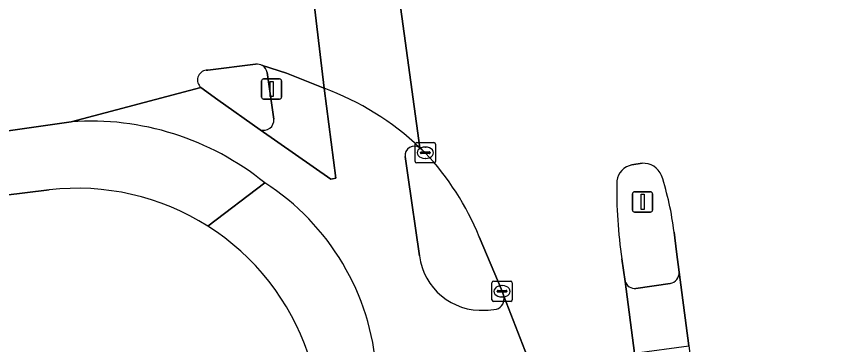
# Model space of a CAD drawing. Extents: x 160554 to 161248, y 385329 to 386506.
# Drawn here: x 161145.43 to 161185.57, y 385714.88 to 385731.11 of the extents above; entities that cross this region are included whole.
import ezdxf

# ---------------------------------------------------------------- set-up
doc = ezdxf.new("R2010")
doc.units = 0
for name, color, linetype in [('IMGEO_Fietspad_gesloten', 7, 'Continuous'), ('IMGEO_Groenvoorziening', 7, 'Continuous'), ('IMGEO_Kolk', 7, 'Continuous'), ('IMGEO_Lichtmast', 7, 'Continuous'), ('IMGEO_Rijbaan_lokaal_gesloten', 7, 'Continuous'), ('IMGEO_Rijbaan_regionaal_gesloten', 7, 'Continuous'), ('IMGEO_Verkeerseiland_gesloten', 7, 'Continuous'), ('IMGEO_Verkeersregelinstallatiepaal', 7, 'Continuous'), ('IMGEO_Voetpad_gesloten', 7, 'Continuous'), ('IMGEO_Voetpad_open', 7, 'Continuous')]:
    doc.layers.add(name, color=color, linetype=linetype)

msp = doc.modelspace()

# ---------------------------------------------------------------- linework, layer by layer
at = {"layer": 'IMGEO_Fietspad_gesloten'}
for points in [[(161160.616, 385727.556), (161161.19, 385723.118), (161160.951, 385723.061), (161157.457, 385725.506), (161155.373, 385726.982), (161154.541, 385727.595), (161148.145, 385725.902)], [(161165.318, 385719.279), (161164.756, 385723.253), (161164.616, 385724.179)], [(161174.214, 385653.907), (161171.154, 385676.424), (161170.527, 385681.898), (161168.318, 385698.275), (161166.689, 385709.614), (161166.212, 385712.985), (161170.873, 385713.726), (161169.485, 385717.287)]]:
    msp.add_lwpolyline(points, dxfattribs=at)
for centre, radius, start, end in [((161155.839, 385714.622), 13.788, 46.4559, 69.7299), ((161149.083, 385712.264), 13.67, 50.9883, 93.9341), ((161165.074, 385724.237), 0.462, 55.171, 187.1989), ((161151.178, 385712.744), 12.051, 4.0671, 57.3036), ((161168.378, 385719.674), 3.086, 187.357, 273.4845), ((161168.94, 385717.161), 0.559, 289.7317, 12.9981), ((161168.481, 385721.643), 5.05, 270.9612, 277.3692)]:
    msp.add_arc(centre, radius, start, end, dxfattribs=at)
at = {"layer": 'IMGEO_Groenvoorziening'}
msp.add_lwpolyline([(161147.059, 385722.533), (161128.206, 385720.222), (161126.919, 385719.912), (161126.713, 385719.758), (161126.224, 385719.145), (161125.602, 385717.829), (161127.611, 385704.206), (161130.563, 385704.6), (161130.373, 385706.021), (161140.397, 385707.34), (161154.867, 385597.365), (161145.041, 385596.072), (161144.923, 385596.974), (161141.874, 385596.574), (161142.167, 385594.329)], dxfattribs=at)
for centre, radius, start, end in [((161148.444, 385710.6), 12.013, 57.6262, 96.6202), ((161148.441, 385710.594), 12.02, 18.6631, 57.6321)]:
    msp.add_arc(centre, radius, start, end, dxfattribs=at)
at = {"layer": 'IMGEO_Kolk'}
for p, q in [((161165.112, 385723.941), (161165.112, 385724.793)), ((161165.187, 385724.867), (161166.039, 385724.867)), ((161166.113, 385724.793), (161166.113, 385723.941)), ((161165.371, 385724.361), (161165.371, 385724.373)), ((161165.809, 385724.324), (161165.411, 385724.324)), ((161165.414, 385724.41), (161165.812, 385724.41)), ((161165.6, 385724.647), (161165.625, 385724.647)), ((161165.855, 385724.373), (161165.855, 385724.361)), ((161165.623, 385724.087), (161165.598, 385724.087)), ((161166.039, 385723.867), (161165.187, 385723.867)), ((161168.899, 385717.099), (161168.899, 385717.951)), ((161168.974, 385718.025), (161169.826, 385718.025)), ((161169.9, 385717.951), (161169.9, 385717.099)), ((161169.158, 385717.519), (161169.158, 385717.531)), ((161169.596, 385717.482), (161169.198, 385717.482)), ((161169.201, 385717.568), (161169.599, 385717.568)), ((161169.387, 385717.805), (161169.412, 385717.805)), ((161169.642, 385717.531), (161169.642, 385717.519)), ((161169.41, 385717.245), (161169.385, 385717.245)), ((161169.826, 385717.025), (161168.974, 385717.025))]:
    msp.add_line(p, q, dxfattribs=at)
for points in [[(161165.112, 385723.941), (161165.112, 385724.793)], [(161165.187, 385724.867), (161166.039, 385724.867)], [(161166.113, 385724.793), (161166.113, 385723.941)], [(161166.039, 385723.867), (161165.187, 385723.867)], [(161168.899, 385717.099), (161168.899, 385717.951)], [(161168.974, 385718.025), (161169.826, 385718.025)], [(161169.9, 385717.951), (161169.9, 385717.099)], [(161169.826, 385717.025), (161168.974, 385717.025)]]:
    msp.add_lwpolyline(points, dxfattribs=at)
for centre, radius, start, end in [((161165.189, 385724.791), 0.0765, 91.552, 178.448), ((161165.189, 385724.791), 0.0765, 91.552, 178.448), ((161166.037, 385724.791), 0.0765, 1.552, 88.448), ((161166.037, 385724.791), 0.0765, 1.552, 88.448), ((161165.411, 385724.37), 0.0403, 85.8775, 175.7526), ((161165.408, 385724.36), 0.0366, 178.938, 274.7102), ((161165.812, 385724.367), 0.043, 264.8664, 352.4533), ((161165.816, 385724.372), 0.0386, 1.7309, 96.639), ((161165.189, 385723.943), 0.0765, 181.552, 268.448), ((161165.189, 385723.943), 0.0765, 181.552, 268.448), ((161166.037, 385723.943), 0.0765, 271.552, 358.448), ((161166.037, 385723.943), 0.0765, 271.552, 358.448), ((161168.976, 385717.949), 0.0765, 91.552, 178.448), ((161168.976, 385717.949), 0.0765, 91.552, 178.448), ((161169.824, 385717.949), 0.0765, 1.552, 88.448), ((161169.824, 385717.949), 0.0765, 1.552, 88.448), ((161169.198, 385717.528), 0.0403, 85.8775, 175.7526), ((161169.195, 385717.518), 0.0366, 178.938, 274.7102), ((161169.599, 385717.525), 0.043, 264.8664, 352.4533), ((161169.603, 385717.53), 0.0386, 1.7309, 96.639), ((161168.976, 385717.101), 0.0765, 181.552, 268.448), ((161168.976, 385717.101), 0.0765, 181.552, 268.448), ((161169.824, 385717.101), 0.0765, 271.552, 358.448), ((161169.824, 385717.101), 0.0765, 271.552, 358.448)]:
    msp.add_arc(centre, radius, start, end, dxfattribs=at)
for centre, major_axis, ratio, start_param, end_param in [((161165.599, 385724.367), (-0.387, 0.002), 0.722429, 4.712389, 7.853982), ((161165.624, 385724.367), (-0.39, 0.002), 0.717154, 1.570796, 4.712389), ((161169.386, 385717.525), (-0.387, 0.002), 0.722429, 4.712389, 7.853982), ((161169.411, 385717.525), (-0.39, 0.002), 0.717154, 1.570796, 4.712389)]:
    msp.add_ellipse(centre, major_axis=major_axis, ratio=ratio, start_param=start_param, end_param=end_param, dxfattribs=at)
at = {"layer": 'IMGEO_Lichtmast'}
for p, q in [((161175.834, 385721.54), (161175.834, 385722.34)), ((161175.834, 385722.34), (161175.834, 385721.54)), ((161175.934, 385722.44), (161176.724, 385722.44)), ((161176.724, 385722.44), (161175.934, 385722.44)), ((161176.824, 385722.34), (161176.824, 385721.54)), ((161176.824, 385721.54), (161176.824, 385722.34)), ((161176.724, 385721.44), (161175.934, 385721.44)), ((161175.934, 385721.44), (161176.724, 385721.44))]:
    msp.add_line(p, q, dxfattribs=at)
msp.add_lwpolyline([(161176.254, 385722.315), (161176.404, 385722.315), (161176.404, 385721.565), (161176.254, 385721.565), (161176.254, 385722.315)], dxfattribs=at)
for centre, start, end in [((161175.934, 385722.34), 90, 180), ((161175.934, 385722.34), 90, 180), ((161176.724, 385722.34), 0, 90), ((161176.724, 385722.34), 360, 90), ((161175.934, 385721.54), 180, 270), ((161175.934, 385721.54), 180, 270), ((161176.724, 385721.54), 270, 0), ((161176.724, 385721.54), 270, 0)]:
    msp.add_arc(centre, 0.1, start, end, dxfattribs=at)
at = {"layer": 'IMGEO_Rijbaan_lokaal_gesloten'}
for points in [[(161157.571, 385728.671), (161158.755, 385728.292), (161160.58, 385727.57), (161160.616, 385727.556), (161159.437, 385737.557)], [(161156.457, 385735.892), (161156.307, 385735.836), (161156.186, 385735.803), (161142.998, 385734.087), (161140.183, 385733.73), (161124.967, 385731.76), (161123.761, 385731.592), (161125.06, 385722.618), (161126.238, 385722.801), (161142.936, 385725.157), (161148.145, 385725.902), (161154.541, 385727.595)], [(161154.801, 385728.445), (161154.883, 385728.455), (161157.238, 385728.743)]]:
    msp.add_lwpolyline(points, dxfattribs=at)
for centre, radius, start, end in [((161157.304, 385728.244), 0.503, 58.0071, 97.5919), ((161154.86, 385727.962), 0.486, 96.9508, 229.0333)]:
    msp.add_arc(centre, radius, start, end, dxfattribs=at)
at = {"layer": 'IMGEO_Rijbaan_regionaal_gesloten'}
for points in [[(161165.338, 385724.616), (161163.064, 385741.209)], [(161163.064, 385741.209), (161165.338, 385724.616), (161165.45, 385724.513), (161165.613, 385724.367)], [(161159.437, 385737.557), (161160.616, 385727.556)], [(161175.806, 385723.768), (161176.306, 385723.852)], [(161177.887, 385720.453), (161177.998, 385719.482), (161178.142, 385718.468), (161178.616, 385714.835), (161179.065, 385711.422), (161181.036, 385696.211), (161183.453, 385677.693)], [(161168.272, 385720.222), (161169.4, 385717.525), (161169.485, 385717.287), (161170.873, 385713.726), (161171.997, 385710.502), (161172.084, 385710.13), (161173.558, 385702.791)], [(161185.566, 385640.113), (161185.454, 385640.942), (161182.43, 385664.407), (161179.46, 385687.32), (161176.736, 385708.191), (161176.453, 385710.302), (161176.342, 385711.076), (161175.927, 385714.469), (161175.471, 385718.017), (161175.308, 385719.121)]]:
    msp.add_lwpolyline(points, dxfattribs=at)
for centre, radius, start, end in [((161155.839, 385714.622), 13.788, 46.4559, 69.7299), ((161155.645, 385715.047), 13.646, 22.2846, 43.0754), ((161175.989, 385722.847), 0.939, 101.2226, 171.9824), ((161176.345, 385722.843), 1.009, 23.5705, 92.2053), ((161163.008, 385718.632), 14.99, 6.9761, 17.9295), ((161198.676, 385722.566), 23.621, 179.0009, 188.3867)]:
    msp.add_arc(centre, radius, start, end, dxfattribs=at)
at = {"layer": 'IMGEO_Verkeerseiland_gesloten'}
for points in [[(161157.238, 385728.743), (161154.883, 385728.455), (161154.801, 385728.445)], [(161158.136, 385726.031), (161157.803, 385728.327)], [(161154.541, 385727.595), (161155.373, 385726.982), (161157.457, 385725.506)], [(161165.613, 385724.367), (161165.45, 385724.513), (161165.338, 385724.616)], [(161164.616, 385724.179), (161164.756, 385723.253), (161165.318, 385719.279)], [(161176.306, 385723.852), (161175.806, 385723.768)], [(161178.142, 385718.468), (161177.998, 385719.482), (161177.887, 385720.453)], [(161169.485, 385717.287), (161169.4, 385717.525), (161168.272, 385720.222)], [(161175.308, 385719.121), (161175.471, 385718.017)], [(161176.006, 385717.667), (161177.694, 385717.915)]]:
    msp.add_lwpolyline(points, dxfattribs=at)
for centre, radius, start, end in [((161157.304, 385728.244), 0.503, 58.0071, 97.5919), ((161154.86, 385727.962), 0.486, 96.9508, 229.0333), ((161157.313, 385728.247), 0.497, 9.308, 58.6849), ((161157.631, 385725.983), 0.507, 249.9724, 5.4497), ((161165.074, 385724.237), 0.462, 55.171, 187.1989), ((161155.645, 385715.047), 13.646, 22.2846, 43.0754), ((161175.989, 385722.847), 0.939, 101.2226, 171.9824), ((161176.345, 385722.843), 1.009, 23.5705, 92.2053), ((161163.008, 385718.632), 14.99, 6.9761, 17.9295), ((161198.676, 385722.566), 23.621, 179.0009, 188.3867), ((161168.378, 385719.674), 3.086, 187.357, 273.4845), ((161177.596, 385718.452), 0.546, 280.3471, 1.6292), ((161175.954, 385718.171), 0.507, 197.7332, 275.8809), ((161168.94, 385717.161), 0.559, 289.7317, 12.9981), ((161168.481, 385721.643), 5.05, 270.9612, 277.3692)]:
    msp.add_arc(centre, radius, start, end, dxfattribs=at)
at = {"layer": 'IMGEO_Verkeersregelinstallatiepaal'}
for p, q in [((161157.53, 385727.118), (161157.53, 385727.918)), ((161157.53, 385727.918), (161157.53, 385727.118)), ((161157.63, 385728.018), (161158.42, 385728.018)), ((161158.42, 385728.018), (161157.63, 385728.018)), ((161158.52, 385727.918), (161158.52, 385727.118)), ((161158.52, 385727.118), (161158.52, 385727.918)), ((161158.42, 385727.018), (161157.63, 385727.018)), ((161157.63, 385727.018), (161158.42, 385727.018))]:
    msp.add_line(p, q, dxfattribs=at)
msp.add_lwpolyline([(161157.95, 385727.893), (161158.1, 385727.893), (161158.1, 385727.143), (161157.95, 385727.143), (161157.95, 385727.893)], dxfattribs=at)
for centre, start, end in [((161157.63, 385727.918), 90, 180), ((161157.63, 385727.918), 90, 180), ((161158.42, 385727.918), 0, 90), ((161158.42, 385727.918), 360, 90), ((161157.63, 385727.118), 180, 270), ((161157.63, 385727.118), 180, 270), ((161158.42, 385727.118), 270, 0), ((161158.42, 385727.118), 270, 0)]:
    msp.add_arc(centre, 0.1, start, end, dxfattribs=at)
at = {"layer": 'IMGEO_Voetpad_gesloten'}
for points in [[(161175.471, 385718.017), (161175.927, 385714.469), (161178.616, 385714.835), (161178.142, 385718.468)], [(161177.694, 385717.915), (161176.006, 385717.667)]]:
    msp.add_lwpolyline(points, dxfattribs=at)
for centre, radius, start, end in [((161177.596, 385718.452), 0.546, 280.3471, 1.6292), ((161175.954, 385718.171), 0.507, 197.7332, 275.8809)]:
    msp.add_arc(centre, radius, start, end, dxfattribs=at)
at = {"layer": 'IMGEO_Voetpad_open'}
for points in [[(161160.616, 385727.556), (161160.58, 385727.57), (161158.755, 385728.292), (161157.571, 385728.671)], [(161157.803, 385728.327), (161158.136, 385726.031)], [(161157.457, 385725.506), (161160.951, 385723.061), (161161.19, 385723.118), (161160.616, 385727.556)], [(161148.145, 385725.902), (161142.936, 385725.157), (161126.238, 385722.801), (161125.06, 385722.618), (161125.602, 385717.829), (161126.224, 385719.145), (161126.713, 385719.758), (161126.919, 385719.912), (161128.206, 385720.222), (161147.059, 385722.533)], [(161157.688, 385722.886), (161154.876, 385720.746)], [(161154.876, 385720.746), (161157.688, 385722.886)]]:
    msp.add_lwpolyline(points, dxfattribs=at)
for centre, radius, start, end in [((161157.313, 385728.247), 0.497, 9.308, 58.6849), ((161149.083, 385712.264), 13.67, 50.9883, 93.9341), ((161157.631, 385725.983), 0.507, 249.9724, 5.4497), ((161151.178, 385712.744), 12.051, 4.0671, 57.3036), ((161148.444, 385710.6), 12.013, 57.6262, 96.6202), ((161148.441, 385710.594), 12.02, 18.6631, 57.6321)]:
    msp.add_arc(centre, radius, start, end, dxfattribs=at)

doc.saveas('drawing.dxf')
